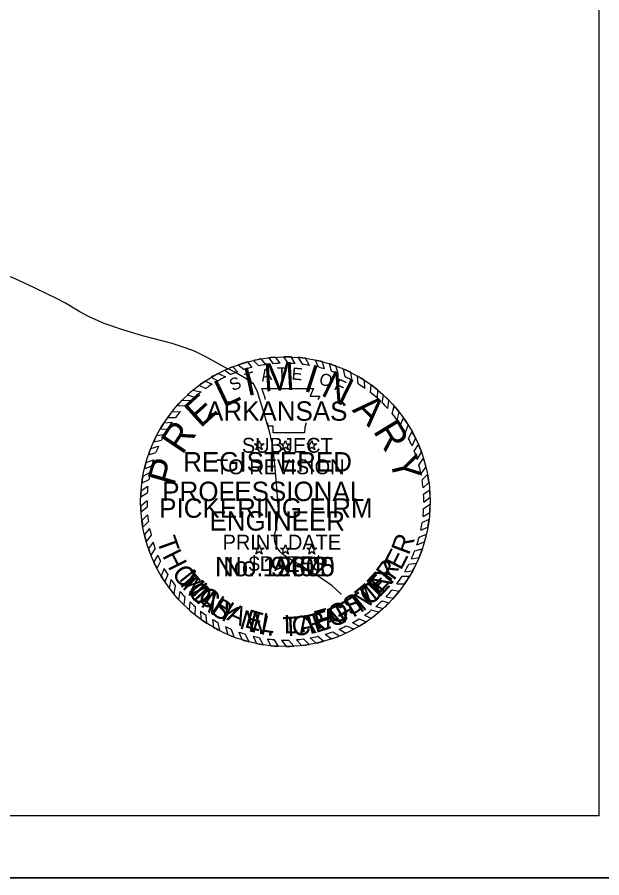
# Model space of a CAD drawing. Extents: x 22866 to 28196, y 1324810 to 1328105.
# Drawn here: x 26671 to 27047, y 1325409 to 1325963 of the extents above; entities that cross this region are included whole.
import ezdxf

# ---------------------------------------------------------------- set-up
doc = ezdxf.new("R2010")
doc.units = 0
for name, color, linetype in [('Level 31', 7, 'Continuous'), ('R_Border', 7, 'Continuous'), ('R_No Plot', 7, 'Continuous'), ('STAMP_PE_CRAFTON', 7, 'Continuous'), ('STAMP_PE_FOSTER', 7, 'Continuous'), ('STAMP_PE_SEAL-INFO', 7, 'Continuous'), ('STAMP_PE_TAEGTMEYER', 7, 'Continuous'), ('STAMP_PE_TXT', 7, 'Continuous'), ('STAMP_PRELIMINARY', 7, 'Continuous')]:
    doc.layers.add(name, color=color, linetype=linetype)

msp = doc.modelspace()

# ---------------------------------------------------------------- linework, layer by layer
at = {"layer": 'Level 31'}
for points in [[(26695.07, 1325782), (26690.71, 1325784.11), (26681.79, 1325788.29), (26669.3, 1325794.23), (26664.99, 1325796.16), (26661.85, 1325797.81), (26657.64, 1325799.54), (26653.04, 1325801.15), (26649.6, 1325802.41), (26647.91, 1325802.99), (26646.24, 1325803.33), (26641.65, 1325804.06), (26635.45, 1325804.56), (26627.9, 1325805.44)], [(26716.55, 1325770.04), (26711.12, 1325772.84), (26701.77, 1325778.43), (26695.07, 1325782)], [(26810.84, 1325734.11), (26803.72, 1325737.64), (26792.16, 1325743.92), (26784.91, 1325747.65), (26778.94, 1325749.8), (26770.52, 1325752.56), (26751.37, 1325757.54), (26738.66, 1325761.3), (26726.64, 1325765.36), (26716.55, 1325770.04)], [(26837.67, 1325662.3), (26837.21, 1325667.28), (26836.52, 1325674.92), (26836.02, 1325680.05), (26835.64, 1325683.58), (26835.3, 1325686.11), (26834.88, 1325688.37), (26834.04, 1325692.14), (26833.32, 1325695.05), (26831.1, 1325702.93), (26829.91, 1325706.92), (26828, 1325713.14), (26826.58, 1325717.86), (26825.51, 1325721.34), (26824.01, 1325724.68), (26822.79, 1325726.55), (26821.41, 1325727.67), (26818.81, 1325729.43), (26816.01, 1325731.19), (26810.84, 1325734.11)], [(26836.83, 1325630.57), (26837.63, 1325634.94), (26838.21, 1325637.85), (26838.67, 1325641.26), (26838.82, 1325643.83), (26838.93, 1325646.02), (26838.82, 1325648.36), (26838.36, 1325653.31), (26838.02, 1325657.67), (26837.67, 1325662.3)], [(26859.63, 1325605.59), (26852.05, 1325610.39), (26847.74, 1325612.79), (26842.38, 1325616.35), (26840.16, 1325618.46), (26838.4, 1325620.76), (26837.1, 1325623.29), (26836.6, 1325625.02), (26836.33, 1325626.82), (26836.41, 1325628.62), (26836.83, 1325630.57)], [(26873.53, 1325596.46), (26871.46, 1325598.14), (26867.37, 1325600.84), (26863.42, 1325603.33), (26859.63, 1325605.59)], [(26879.35, 1325591.05), (26879.31, 1325591.09), (26873.53, 1325596.46)]]:
    msp.add_lwpolyline(points, dxfattribs=at)
at = {"layer": 'R_Border'}
for q in [(27045.59, 1327502.95), (23883.86, 1325448.4)]:
    msp.add_line((27045.59, 1325448.4), q, dxfattribs=at)
at = {"layer": 'R_No Plot'}
msp.add_line((23759.85, 1325408.61), (27093.11, 1325408.61), dxfattribs=at)
msp.add_lwpolyline([(23759.79, 1327541.9), (27093.11, 1327541.9), (27093.11, 1325408.57), (23759.79, 1325408.57)], close=True, dxfattribs=at)
at = {"layer": 'STAMP_PE_SEAL-INFO'}
for p, q in [((26832.79, 1325743.33), (26835.6, 1325739.51)), ((26840.15, 1325739.79), (26837.03, 1325743.72)), ((26845.12, 1325739.84), (26842.34, 1325743.94)), ((26849.7, 1325739.63), (26847.12, 1325743.87)), ((26854.76, 1325739.13), (26851.84, 1325743.56)), ((26813.02, 1325738.85), (26816.83, 1325735.79)), ((26818.93, 1325740.67), (26821.81, 1325737.19)), ((26822.81, 1325741.64), (26826.37, 1325738.2)), ((26827.64, 1325742.6), (26830.63, 1325738.93)), ((26859.02, 1325738.48), (26856.45, 1325743.03)), ((26864.64, 1325737.29), (26862.9, 1325741.89)), ((26868.66, 1325736.21), (26867.07, 1325740.9)), ((26873.18, 1325734.74), (26871.76, 1325739.53)), ((26877.36, 1325733.14), (26875.92, 1325738.1)), ((26800.16, 1325733.29), (26804.79, 1325731.04)), ((26804.47, 1325735.41), (26808.36, 1325732.67)), ((26809.55, 1325737.57), (26812.49, 1325734.31)), ((26881.97, 1325731.09), (26880.94, 1325736.06)), ((26886.43, 1325728.79), (26885.56, 1325733.88)), ((26791.81, 1325728.35), (26796.23, 1325726.33)), ((26795.68, 1325730.79), (26800, 1325728.56)), ((26890.31, 1325726.53), (26889.91, 1325731.53)), ((26894.65, 1325723.66), (26894.34, 1325728.82)), ((26783.84, 1325722.41), (26789.13, 1325721.4)), ((26787.61, 1325725.68), (26792.16, 1325723.63)), ((26828.16, 1325723.63), (26861.6, 1325723.63)), ((26829.37, 1325720.56), (26828.16, 1325723.63)), ((26861.6, 1325723.63), (26859.35, 1325718.71)), ((26898.26, 1325720.99), (26898.6, 1325725.87)), ((26902.72, 1325717.27), (26902.92, 1325722.5)), ((26777.05, 1325716.17), (26782.49, 1325715.77)), ((26780.4, 1325719.41), (26784.99, 1325718.02)), ((26830.41, 1325717.58), (26829.37, 1325720.56)), ((26830.48, 1325716.44), (26830.41, 1325717.58)), ((26859.35, 1325718.71), (26865.68, 1325718.71)), ((26865.68, 1325718.71), (26864.23, 1325716.44)), ((26905.85, 1325714.35), (26906.54, 1325719.33)), ((26909.44, 1325710.62), (26910.1, 1325715.88)), ((26773.82, 1325712.73), (26779.04, 1325712.35)), ((26912.18, 1325707.45), (26913.54, 1325712.16)), ((26767.58, 1325704.92), (26772.63, 1325704.87)), ((26770.36, 1325708.62), (26775.85, 1325708.84)), ((26915.42, 1325703.28), (26916.77, 1325708.27)), ((26917.61, 1325700.13), (26919.39, 1325704.76)), ((26765.24, 1325701.48), (26770.4, 1325701.82)), ((26832.4, 1325699.35), (26832.13, 1325701.52)), ((26835.54, 1325699.35), (26832.4, 1325699.35)), ((26835.54, 1325695.04), (26835.54, 1325699.35)), ((26856.77, 1325701.52), (26855.99, 1325698.42)), ((26920.7, 1325695.15), (26922.52, 1325700.07)), ((26760.47, 1325693.24), (26765.45, 1325693.89)), ((26762.78, 1325697.47), (26767.67, 1325697.67)), ((26855.83, 1325695.04), (26835.54, 1325695.04)), ((26855.99, 1325698.42), (26855.83, 1325695.04)), ((26922.69, 1325691.49), (26924.96, 1325695.93)), ((26758.59, 1325689.35), (26763.61, 1325690.39)), ((26925, 1325686.65), (26927.26, 1325691.5)), ((26755.25, 1325680.96), (26760.09, 1325682.32)), ((26756.75, 1325685.03), (26761.79, 1325686.49)), ((26926.4, 1325683.28), (26929.04, 1325687.61)), ((26928.35, 1325677.79), (26931.06, 1325682.53)), ((26753.68, 1325675.93), (26758.45, 1325677.62)), ((26929.43, 1325674.14), (26932.37, 1325678.67)), ((26752.63, 1325671.86), (26757.33, 1325673.79)), ((26930.76, 1325668.56), (26933.95, 1325673.02)), ((26756.27, 1325669.4), (26751.62, 1325666.91)), ((26931.45, 1325664.76), (26934.98, 1325668.29)), ((26754.83, 1325660.45), (26750.46, 1325657.64)), ((26755.42, 1325664.81), (26750.96, 1325662.58)), ((26932.11, 1325659.66), (26935.84, 1325663.02)), ((26754.46, 1325656.2), (26750.25, 1325653.64)), ((26932.43, 1325655.48), (26936.34, 1325658.4)), ((26754.3, 1325651.27), (26750.25, 1325647.91)), ((26932.45, 1325646.25), (26936.64, 1325649.02)), ((26932.56, 1325650.3), (26936.61, 1325653.52)), ((26754.37, 1325647.2), (26750.45, 1325643.95)), ((26932.05, 1325641.19), (26936.39, 1325643.75)), ((26754.7, 1325642.25), (26750.98, 1325638.68)), ((26755.21, 1325637.95), (26751.68, 1325634.22)), ((26931.55, 1325637.3), (26935.98, 1325639.5)), ((26756, 1325633.36), (26752.61, 1325629.69)), ((26930.64, 1325632.31), (26935.19, 1325634.26)), ((26756.94, 1325629.18), (26753.81, 1325625.03)), ((26929.56, 1325627.79), (26934.28, 1325629.8)), ((26758.18, 1325624.71), (26755.23, 1325620.53)), ((26928.09, 1325622.85), (26932.99, 1325624.85)), ((26759.58, 1325620.47), (26756.77, 1325616.36)), ((26761.25, 1325616.21), (26758.63, 1325611.99)), ((26926.74, 1325619.05), (26931.57, 1325620.36)), ((26762.96, 1325612.38), (26760.69, 1325607.77)), ((26922.99, 1325610.54), (26927.87, 1325611.22)), ((26924.6, 1325613.9), (26929.48, 1325614.87)), ((26765.31, 1325607.79), (26763.41, 1325602.89)), ((26920.27, 1325605.55), (26925.28, 1325606.1)), ((26767.67, 1325603.76), (26765.83, 1325599.05)), ((26769.69, 1325600.64), (26768.6, 1325595.12)), ((26918.55, 1325602.75), (26923.33, 1325602.69)), ((26772.5, 1325596.74), (26771.48, 1325591.43)), ((26912.08, 1325593.87), (26916.69, 1325593.07)), ((26915.16, 1325597.81), (26920.2, 1325597.84)), ((26775.54, 1325592.96), (26774.67, 1325587.76)), ((26778.57, 1325589.58), (26777.95, 1325584.36)), ((26908.25, 1325589.54), (26913.02, 1325588.68)), ((26781.79, 1325586.33), (26781.49, 1325581.04)), ((26785.24, 1325583.2), (26785.2, 1325577.91)), ((26901.64, 1325583.22), (26906.35, 1325581.93)), ((26905.7, 1325586.94), (26910.11, 1325585.57)), ((26788.83, 1325580.26), (26789.02, 1325575.02)), ((26792.22, 1325577.76), (26792.58, 1325572.58)), ((26894.33, 1325577.55), (26898.71, 1325575.66)), ((26898.93, 1325580.98), (26903.61, 1325579.52)), ((26796.49, 1325574.95), (26797.1, 1325569.82)), ((26799.99, 1325572.89), (26800.9, 1325567.76)), ((26886.75, 1325572.82), (26890.91, 1325570.49)), ((26890.89, 1325575.27), (26895.38, 1325573.31)), ((26804.8, 1325570.39), (26806.37, 1325565.18)), ((26808.53, 1325568.7), (26810.26, 1325563.6)), ((26813.45, 1325566.78), (26815.55, 1325561.76)), ((26873.88, 1325566.95), (26878.31, 1325564.27)), ((26878.08, 1325568.6), (26882.31, 1325565.99)), ((26882.67, 1325570.69), (26887.51, 1325568.57)), ((26817.55, 1325565.43), (26819.81, 1325560.53)), ((26822.63, 1325564.05), (26824.75, 1325559.38)), ((26826.6, 1325563.19), (26829.07, 1325558.61)), ((26831.61, 1325562.37), (26834, 1325557.97)), ((26835.97, 1325561.9), (26838.71, 1325557.61)), ((26840.82, 1325561.62), (26843.84, 1325557.49)), ((26845.42, 1325561.61), (26848.85, 1325557.65)), ((26850.6, 1325561.87), (26853.86, 1325558.08)), ((26854.98, 1325562.34), (26858.71, 1325558.76)), ((26859.44, 1325563.03), (26863.32, 1325559.64)), ((26864.36, 1325564.08), (26868.14, 1325560.83)), ((26868.96, 1325565.32), (26873.12, 1325562.35))]:
    msp.add_line(p, q, dxfattribs=at)
for radius, start, end in [(93.22, 93.9381, 96.5517), (93.22, 87.7298, 90.6707), (93.22, 81.9732, 84.8236), (93.22, 105.2339, 109.0352), (93.22, 99.7525, 102.7765), (89.13, 98.258, 101.0329), (89.13, 92.1102, 95.0367), (89.13, 85.9628, 88.9097), (89.13, 79.9264, 82.696), (93.22, 75.3125, 77.9426), (93.22, 69.6061, 72.3058), (93.22, 117.6544, 120.8099), (93.22, 111.3124, 114.7026), (89.13, 110.3086, 113.1659), (89.13, 104.0352, 107.3615), (89.13, 73.5575, 76.2314), (89.13, 67.6248, 70.504), (93.22, 63.1329, 66.2704), (93.22, 123.6199, 126.5906), (89.13, 115.6869, 119.1583), (89.13, 61.1558, 64.3784), (93.22, 56.9003, 60.0942), (93.22, 129.7326, 132.5376), (89.13, 127.5297, 130.9683), (89.13, 121.9746, 125.11), (89.13, 54.9238, 58.2702), (93.22, 50.3492, 53.7159), (93.22, 135.4021, 138.3031), (89.13, 133.1331, 136.2562), (89.13, 48.3016, 52.0395), (93.22, 44.3405, 47.3929), (89.13, 42.2212, 45.5512), (93.22, 38.1247, 41.2316), (93.22, 141.6056, 144.4486), (89.13, 139.301, 142.5873), (89.13, 36.135, 39.5311), (93.22, 31.9614, 35.4294), (93.22, 147.0072, 149.899), (89.13, 145.0197, 148.2104), (89.13, 29.9032, 33.6645), (89.13, 151.0315, 153.573), (93.22, 25.9391, 29.0125), (93.22, 152.864, 155.5189), (89.13, 23.7732, 27.2211), (93.22, 158.4077, 161.0701), (89.13, 156.3402, 159.2319), (89.13, 17.6802, 21.4251), (93.22, 19.9538, 23.3141), (89.13, 162.4331, 165.0013), (93.22, 13.8421, 17.4447), (93.22, 164.3068, 166.894), (89.13, 11.5444, 15.2364), (93.22, 170.0003, 172.6878), (89.13, 167.9048, 170.9039), (93.22, 7.5852, 10.8621), (89.13, 173.73, 176.4734), (89.13, 5.7599, 9.0606), (93.22, 175.7409, 178.2066), (89.13, 359.7329, 3.0639), (93.22, 1.7215, 4.7268), (89.13, 179.6454, 182.2633), (93.22, 355.7156, 358.9569), (93.22, 181.7251, 184.1626), (89.13, 353.8632, 357.1274), (93.22, 187.4204, 190.1927), (89.13, 185.4539, 188.234), (93.22, 349.8305, 353.0885), (89.13, 191.2274, 193.9858), (89.13, 348.0778, 351.3435), (93.22, 193.0369, 195.9973), (89.13, 341.777, 345.0925), (93.22, 343.8925, 347.035), (89.13, 196.9675, 199.8353), (93.22, 198.8967, 201.6281), (89.13, 202.7761, 205.4791), (89.13, 335.6038, 339.1858), (93.22, 337.3837, 340.9933), (93.22, 204.5479, 207.4328), (89.13, 329.5549, 333.2076), (93.22, 331.4037, 334.9332), (89.13, 208.7883, 211.7934), (93.22, 210.8636, 213.6571), (89.13, 214.1838, 217.2747), (89.13, 323.5851, 327.4407), (93.22, 325.4405, 328.9872), (93.22, 216.6115, 219.491), (89.13, 316.6531, 320.3711), (89.13, 220.3909, 223.3056), (93.22, 318.2846, 321.8043), (93.22, 222.48, 225.3801), (89.13, 226.2494, 229.2407), (89.13, 310.7744, 314.3161), (93.22, 312.4518, 315.6633), (93.22, 228.3665, 231.348), (89.13, 232.229, 234.9336), (89.13, 304.823, 308.5143), (93.22, 306.3721, 310.208), (93.22, 234.295, 236.9452), (89.13, 238.2223, 240.8353), (89.13, 299.0768, 302.1724), (93.22, 300.621, 303.8703), (93.22, 240.1977, 242.8613), (89.13, 244.3204, 246.9486), (89.13, 250.3491, 253.1216), (89.13, 286.6423, 289.9783), (89.13, 292.8745, 296.1185), (93.22, 294.6481, 298.2166), (93.22, 246.576, 249.1558), (93.22, 252.5967, 255.3252), (89.13, 256.505, 259.1192), (89.13, 262.3783, 265.2012), (89.13, 268.3215, 271.277), (89.13, 274.6157, 277.4486), (89.13, 280.3459, 283.5814), (93.22, 282.3199, 285.3702), (93.22, 288.5709, 291.9733), (93.22, 258.4433, 261.1398), (93.22, 264.1978, 267.1009), (93.22, 270.2548, 273.3361), (93.22, 276.4239, 279.4357)]:
    msp.add_arc((26843.43, 1325650.72), radius, start, end, dxfattribs=at)
at = {"layer": 'STAMP_PE_TXT'}
for p, q in [((26825.22, 1325686.43), (26823.24, 1325687.87)), ((26823.24, 1325687.87), (26825.69, 1325687.87)), ((26825.69, 1325687.87), (26826.45, 1325690.21)), ((26826.45, 1325690.21), (26827.21, 1325687.87)), ((26827.21, 1325687.87), (26829.66, 1325687.87)), ((26829.66, 1325687.87), (26827.68, 1325686.43)), ((26842.2, 1325686.43), (26840.22, 1325687.87)), ((26840.22, 1325687.87), (26842.67, 1325687.87)), ((26842.67, 1325687.87), (26843.43, 1325690.21)), ((26843.43, 1325690.21), (26844.19, 1325687.87)), ((26844.19, 1325687.87), (26846.64, 1325687.87)), ((26846.64, 1325687.87), (26844.65, 1325686.43)), ((26859.18, 1325686.43), (26857.2, 1325687.87)), ((26857.2, 1325687.87), (26859.65, 1325687.87)), ((26859.65, 1325687.87), (26860.41, 1325690.21)), ((26860.41, 1325690.21), (26861.17, 1325687.87)), ((26861.17, 1325687.87), (26863.62, 1325687.87)), ((26863.62, 1325687.87), (26861.63, 1325686.43)), ((26824.47, 1325684.1), (26825.22, 1325686.43)), ((26826.45, 1325685.54), (26824.47, 1325684.1)), ((26828.43, 1325684.1), (26826.45, 1325685.54)), ((26827.68, 1325686.43), (26828.43, 1325684.1)), ((26841.45, 1325684.1), (26842.2, 1325686.43)), ((26843.43, 1325685.54), (26841.45, 1325684.1)), ((26845.41, 1325684.1), (26843.43, 1325685.54)), ((26844.65, 1325686.43), (26845.41, 1325684.1)), ((26858.42, 1325684.1), (26859.18, 1325686.43)), ((26860.41, 1325685.54), (26858.42, 1325684.1)), ((26862.39, 1325684.1), (26860.41, 1325685.54)), ((26861.63, 1325686.43), (26862.39, 1325684.1)), ((26825.69, 1325620.81), (26826.45, 1325623.14)), ((26826.45, 1325623.14), (26827.21, 1325620.81)), ((26842.67, 1325620.81), (26843.43, 1325623.14)), ((26843.43, 1325623.14), (26844.19, 1325620.81)), ((26859.65, 1325620.81), (26860.41, 1325623.14)), ((26860.41, 1325623.14), (26861.17, 1325620.81)), ((26825.22, 1325619.36), (26823.24, 1325620.81)), ((26823.24, 1325620.81), (26825.69, 1325620.81)), ((26824.47, 1325617.03), (26825.22, 1325619.36)), ((26826.45, 1325618.47), (26824.47, 1325617.03)), ((26828.43, 1325617.03), (26826.45, 1325618.47)), ((26827.21, 1325620.81), (26829.66, 1325620.81)), ((26829.66, 1325620.81), (26827.68, 1325619.36)), ((26827.68, 1325619.36), (26828.43, 1325617.03)), ((26842.2, 1325619.36), (26840.22, 1325620.81)), ((26840.22, 1325620.81), (26842.67, 1325620.81)), ((26841.45, 1325617.03), (26842.2, 1325619.36)), ((26843.43, 1325618.47), (26841.45, 1325617.03)), ((26845.41, 1325617.03), (26843.43, 1325618.47)), ((26844.19, 1325620.81), (26846.64, 1325620.81)), ((26846.64, 1325620.81), (26844.65, 1325619.36)), ((26844.65, 1325619.36), (26845.41, 1325617.03)), ((26859.18, 1325619.36), (26857.2, 1325620.81)), ((26857.2, 1325620.81), (26859.65, 1325620.81)), ((26858.42, 1325617.03), (26859.18, 1325619.36)), ((26860.41, 1325618.47), (26858.42, 1325617.03)), ((26862.39, 1325617.03), (26860.41, 1325618.47)), ((26861.17, 1325620.81), (26863.62, 1325620.81)), ((26863.62, 1325620.81), (26861.63, 1325619.36)), ((26861.63, 1325619.36), (26862.39, 1325617.03))]:
    msp.add_line(p, q, dxfattribs=at)
at = {"layer": 'STAMP_PRELIMINARY'}
msp.add_circle((26843.43, 1325650.72), 93.22, dxfattribs=at)

# ---------------------------------------------------------------- texts
at = {"layer": 'STAMP_PE_CRAFTON'}
msp.add_text('No. 12370', height=12.5, dxfattribs=at).set_placement((26798.05, 1325602.69))
for s, rotation, p in [('T', 310.7442, (26773.09, 1325599.7)), ('N', 49.2411, (26906.25, 1325590.94)), ('O', 317.6422, (26779.76, 1325591.59)), ('O', 41.8391, (26897.78, 1325583.13)), ('N', 324.4537, (26788.22, 1325583.74)), ('T', 34.1136, (26889.19, 1325577.11)), ('Y', 331.1686, (26798.55, 1325576.57)), ('F', 28.7821, (26880.04, 1325572.01)), ('N', 347.4752, (26819.09, 1325567.41)), ('C', 6.0117, (26848.14, 1325564.13)), ('R', 14.8189, (26859.11, 1325565.28)), ('A', 20.5125, (26870.24, 1325568.28)), ('.', 356.8926, (26831.39, 1325564.64))]:
    msp.add_text(s, height=12.5, rotation=rotation, dxfattribs=at).set_placement(p)
at = {"layer": 'STAMP_PE_FOSTER'}
msp.add_text('No. 9402', height=12.5, dxfattribs=at).set_placement((26803.29, 1325602.69))
for s, rotation, p in [('R', 54.5031, (26910.67, 1325598.83)), ('M', 308.339, (26774.59, 1325600.94)), ('E', 46.9613, (26903.43, 1325590.62)), ('I', 314.1842, (26782.57, 1325591.57)), ('C', 319.8733, (26786.11, 1325588.03)), ('T', 39.4194, (26894.85, 1325583.12)), ('H', 327.7235, (26795.4, 1325580.67)), ('S', 31.7234, (26885.33, 1325576.84)), ('A', 335.7276, (26805.21, 1325574.85)), ('O', 23.719, (26874.22, 1325571.54)), ('E', 343.5779, (26816.58, 1325570.15)), ('L', 350.8115, (26827.17, 1325567.37)), ('L', 1.2666, (26842.56, 1325565.81)), ('F', 15.8691, (26863.78, 1325568.27)), ('.', 6.8035, (26853.03, 1325566.39))]:
    msp.add_text(s, height=12, rotation=rotation, dxfattribs=at).set_placement(p)
at = {"layer": 'STAMP_PE_TAEGTMEYER'}
for s, rotation, p in [('T', 289.646, (26760.37, 1325625.82)), ('R', 69.57, (26922.88, 1325615.86)), ('H', 296.7339, (26763.97, 1325615.98)), ('E', 63.0984, (26917.89, 1325606.05)), ('Y', 53.9986, (26911.2, 1325596.64)), ('O', 303.7708, (26769.9, 1325604.9)), ('M', 314.2033, (26776.45, 1325595.39)), ('E', 46.8094, (26903.81, 1325588.49)), ('M', 39.3, (26893.41, 1325579.7)), ('A', 321.0594, (26786.07, 1325585.74)), ('S', 327.8239, (26794.33, 1325579.3)), ('T', 31.466, (26884.43, 1325574.27)), ('G', 23.3052, (26873.43, 1325569.34)), ('N', 344.2727, (26813.3, 1325569.24)), ('A', 8.9826, (26852.54, 1325564.48)), ('E', 17.6836, (26862.93, 1325566.03)), ('T', 3.0061, (26842.07, 1325563.93)), ('.', 350.6464, (26825.42, 1325565.92))]:
    msp.add_text(s, height=12.5, rotation=rotation, dxfattribs=at).set_placement(p)
msp.add_text('No. 19605', height=12.5, dxfattribs=at).set_placement((26798.05, 1325602.69))
at = {"layer": 'STAMP_PE_TXT'}
for s, rotation, p in [('T', 16.311, (26818.65, 1325725.48)), ('A', 9.0679, (26828.27, 1325728.01)), ('T', 1.8248, (26838.13, 1325729.3)), ('E', 355.2002, (26847.23, 1325729.39)), ('O', 342.2506, (26864.5, 1325726.62)), ('S', 23.5541, (26809.42, 1325721.76)), ('F', 335.0075, (26874.15, 1325723.24))]:
    msp.add_text(s, height=7.81, rotation=rotation, dxfattribs=at).set_placement(p)
for s, height, p in [('ARKANSAS', 12.5, (26792.35, 1325702.82)), ('REGISTERED', 12.5, (26777.6, 1325670.13)), ('PROFESSIONAL', 12.4997, (26764.12, 1325651.11)), ('ENGINEER', 12.5, (26794.52, 1325632.1))]:
    msp.add_text(s, height=height, dxfattribs=at).set_placement(p)
at = {"layer": 'STAMP_PRELIMINARY'}
for s, rotation, p in [('M', 3.1074, (26829.79, 1325721.68)), ('I', 342.3164, (26854.46, 1325722.35)), ('I', 12.5248, (26818.81, 1325718.58)), ('N', 333.9382, (26865.54, 1325719.61)), ('L', 25.513, (26803.52, 1325710.99)), ('E', 42.3578, (26788.69, 1325697.68)), ('A', 315.6579, (26885.88, 1325709.35)), ('R', 56.2292, (26777.14, 1325680.36)), ('R', 301.3831, (26899.56, 1325696.21)), ('P', 73.913, (26771.64, 1325660.12)), ('Y', 283.2593, (26910.45, 1325678.35))]:
    msp.add_text(s, height=18, rotation=rotation, dxfattribs=at).set_placement(p)
for s, height, p in [('SUBJECT', 9.6, (26815.43, 1325682.21)), ('TO REVISION', 9.5998, (26798.78, 1325668.36)), ('PICKERING FIRM', 12.4997, (26762.16, 1325640.35)), ('PRINT DATE', 9.6, (26803, 1325619.87)), ('$DATE$', 9.6, (26819.77, 1325606.03))]:
    msp.add_text(s, height=height, dxfattribs=at).set_placement(p)

doc.saveas('drawing.dxf')
